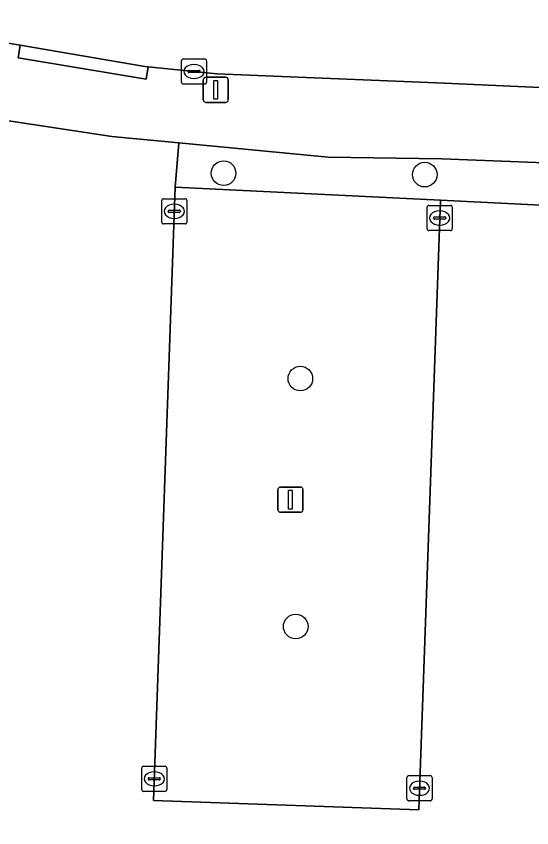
# Model space of a CAD drawing. Extents: x 160077 to 160948, y 386481 to 387498.
# Drawn here: x 160818.26 to 160838.76, y 386570.72 to 386602.98 of the extents above; entities that cross this region are included whole.
import ezdxf

# ---------------------------------------------------------------- set-up
doc = ezdxf.new("R2010")
doc.units = 0
for name, color, linetype in [('IMGEO_Boom', 7, 'Continuous'), ('IMGEO_Groenvoorziening', 7, 'Continuous'), ('IMGEO_Kolk', 7, 'Continuous'), ('IMGEO_Lichtmast', 7, 'Continuous'), ('IMGEO_Parkeervlak_open', 7, 'Continuous'), ('IMGEO_Rijbaan_lokaal_open', 7, 'Continuous'), ('IMGEO_Voetpad_open', 7, 'Continuous')]:
    doc.layers.add(name, color=color, linetype=linetype)

msp = doc.modelspace()

# ---------------------------------------------------------------- linework, layer by layer
at = {"layer": 'IMGEO_Boom'}
for centre in [(160826.509, 386596.737), (160834.508, 386596.68), (160829.561, 386588.573), (160829.377, 386578.717)]:
    msp.add_circle(centre, 0.489, dxfattribs=at)
at = {"layer": 'IMGEO_Groenvoorziening'}
msp.add_lwpolyline([(160851.873, 386594.939), (160851.961, 386596.51), (160851.973, 386596.807), (160841.319, 386597.064), (160835.188, 386597.313), (160830.674, 386597.38), (160824.724, 386597.938), (160824.583, 386596.18), (160835.129, 386595.664), (160841.259, 386595.365), (160841.844, 386595.336)], close=True, dxfattribs=at)
at = {"layer": 'IMGEO_Kolk'}
for p, q in [((160824.909, 386601.28), (160825.761, 386601.28)), ((160824.834, 386600.354), (160824.834, 386601.206)), ((160825.322, 386601.06), (160825.347, 386601.06)), ((160825.835, 386601.206), (160825.835, 386600.354)), ((160825.093, 386600.774), (160825.093, 386600.786)), ((160825.531, 386600.737), (160825.133, 386600.737)), ((160825.136, 386600.823), (160825.534, 386600.823)), ((160825.577, 386600.786), (160825.577, 386600.774)), ((160825.761, 386600.28), (160824.909, 386600.28)), ((160825.345, 386600.5), (160825.32, 386600.5)), ((160824.049, 386594.796), (160824.049, 386595.648)), ((160824.124, 386595.722), (160824.976, 386595.722)), ((160824.537, 386595.502), (160824.562, 386595.502)), ((160825.05, 386595.648), (160825.05, 386594.796)), ((160834.677, 386595.455), (160835.529, 386595.455)), ((160824.308, 386595.216), (160824.308, 386595.228)), ((160824.746, 386595.179), (160824.348, 386595.179)), ((160824.351, 386595.265), (160824.749, 386595.265)), ((160824.792, 386595.228), (160824.792, 386595.216)), ((160834.602, 386594.529), (160834.602, 386595.381)), ((160835.09, 386595.235), (160835.115, 386595.235)), ((160835.603, 386595.381), (160835.603, 386594.529)), ((160824.56, 386594.942), (160824.535, 386594.942)), ((160834.861, 386594.949), (160834.861, 386594.961)), ((160835.299, 386594.912), (160834.901, 386594.912)), ((160834.904, 386594.998), (160835.302, 386594.998)), ((160835.345, 386594.961), (160835.345, 386594.949)), ((160824.976, 386594.722), (160824.124, 386594.722)), ((160835.529, 386594.455), (160834.677, 386594.455)), ((160835.113, 386594.675), (160835.088, 386594.675)), ((160823.328, 386573.161), (160824.18, 386573.161)), ((160823.253, 386572.235), (160823.253, 386573.087)), ((160823.741, 386572.941), (160823.766, 386572.941)), ((160824.254, 386573.087), (160824.254, 386572.235)), ((160823.512, 386572.655), (160823.512, 386572.667)), ((160823.95, 386572.618), (160823.552, 386572.618)), ((160823.555, 386572.704), (160823.953, 386572.704)), ((160823.996, 386572.667), (160823.996, 386572.655)), ((160833.799, 386571.861), (160833.799, 386572.713)), ((160833.874, 386572.787), (160834.726, 386572.787)), ((160834.287, 386572.567), (160834.312, 386572.567)), ((160834.8, 386572.713), (160834.8, 386571.861)), ((160823.764, 386572.381), (160823.739, 386572.381)), ((160834.058, 386572.281), (160834.058, 386572.293)), ((160834.496, 386572.244), (160834.098, 386572.244)), ((160834.101, 386572.33), (160834.499, 386572.33)), ((160834.542, 386572.293), (160834.542, 386572.281)), ((160824.18, 386572.161), (160823.328, 386572.161)), ((160834.31, 386572.007), (160834.285, 386572.007)), ((160834.726, 386571.787), (160833.874, 386571.787))]:
    msp.add_line(p, q, dxfattribs=at)
for points in [[(160824.909, 386601.28), (160825.761, 386601.28)], [(160824.834, 386600.354), (160824.834, 386601.206)], [(160825.835, 386601.206), (160825.835, 386600.354)], [(160825.761, 386600.28), (160824.909, 386600.28)], [(160824.049, 386594.796), (160824.049, 386595.648)], [(160824.124, 386595.722), (160824.976, 386595.722)], [(160825.05, 386595.648), (160825.05, 386594.796)], [(160834.677, 386595.455), (160835.529, 386595.455)], [(160834.602, 386594.529), (160834.602, 386595.381)], [(160835.603, 386595.381), (160835.603, 386594.529)], [(160824.976, 386594.722), (160824.124, 386594.722)], [(160835.529, 386594.455), (160834.677, 386594.455)], [(160823.328, 386573.161), (160824.18, 386573.161)], [(160823.253, 386572.235), (160823.253, 386573.087)], [(160824.254, 386573.087), (160824.254, 386572.235)], [(160833.799, 386571.861), (160833.799, 386572.713)], [(160833.874, 386572.787), (160834.726, 386572.787)], [(160834.8, 386572.713), (160834.8, 386571.861)], [(160824.18, 386572.161), (160823.328, 386572.161)], [(160834.726, 386571.787), (160833.874, 386571.787)]]:
    msp.add_lwpolyline(points, dxfattribs=at)
for centre, radius, start, end in [((160824.911, 386601.204), 0.0765, 91.552, 178.448), ((160824.911, 386601.204), 0.0765, 91.552, 178.448), ((160825.759, 386601.204), 0.0765, 1.552, 88.448), ((160825.759, 386601.204), 0.0765, 1.552, 88.448), ((160825.133, 386600.783), 0.0403, 85.8775, 175.7526), ((160825.13, 386600.773), 0.0366, 178.938, 274.7102), ((160825.534, 386600.78), 0.043, 264.8664, 352.4533), ((160825.538, 386600.785), 0.0386, 1.7309, 96.639), ((160824.911, 386600.356), 0.0765, 181.552, 268.448), ((160824.911, 386600.356), 0.0765, 181.552, 268.448), ((160825.759, 386600.356), 0.0765, 271.552, 358.448), ((160825.759, 386600.356), 0.0765, 271.552, 358.448), ((160824.126, 386595.646), 0.0765, 91.552, 178.448), ((160824.126, 386595.646), 0.0765, 91.552, 178.448), ((160824.974, 386595.646), 0.0765, 1.552, 88.448), ((160824.974, 386595.646), 0.0765, 1.552, 88.448), ((160834.679, 386595.379), 0.0765, 91.552, 178.448), ((160834.679, 386595.379), 0.0765, 91.552, 178.448), ((160835.527, 386595.379), 0.0765, 1.552, 88.448), ((160835.527, 386595.379), 0.0765, 1.552, 88.448), ((160824.348, 386595.225), 0.0403, 85.8775, 175.7526), ((160824.345, 386595.215), 0.0366, 178.938, 274.7102), ((160824.749, 386595.222), 0.043, 264.8664, 352.4533), ((160824.753, 386595.227), 0.0386, 1.7309, 96.639), ((160824.126, 386594.798), 0.0765, 181.552, 268.448), ((160824.126, 386594.798), 0.0765, 181.552, 268.448), ((160824.974, 386594.798), 0.0765, 271.552, 358.448), ((160824.974, 386594.798), 0.0765, 271.552, 358.448), ((160834.901, 386594.958), 0.0403, 85.8775, 175.7526), ((160834.898, 386594.948), 0.0366, 178.938, 274.7102), ((160835.302, 386594.955), 0.043, 264.8664, 352.4533), ((160835.306, 386594.96), 0.0386, 1.7309, 96.639), ((160834.679, 386594.531), 0.0765, 181.552, 268.448), ((160834.679, 386594.531), 0.0765, 181.552, 268.448), ((160835.527, 386594.531), 0.0765, 271.552, 358.448), ((160835.527, 386594.531), 0.0765, 271.552, 358.448), ((160823.33, 386573.085), 0.0765, 91.552, 178.448), ((160823.33, 386573.085), 0.0765, 91.552, 178.448), ((160824.178, 386573.085), 0.0765, 1.552, 88.448), ((160824.178, 386573.085), 0.0765, 1.552, 88.448), ((160823.552, 386572.664), 0.0403, 85.8775, 175.7526), ((160823.549, 386572.654), 0.0366, 178.938, 274.7102), ((160823.953, 386572.661), 0.043, 264.8664, 352.4533), ((160823.957, 386572.666), 0.0386, 1.7309, 96.639), ((160833.876, 386572.711), 0.0765, 91.552, 178.448), ((160833.876, 386572.711), 0.0765, 91.552, 178.448), ((160834.724, 386572.711), 0.0765, 1.552, 88.448), ((160834.724, 386572.711), 0.0765, 1.552, 88.448), ((160823.33, 386572.237), 0.0765, 181.552, 268.448), ((160823.33, 386572.237), 0.0765, 181.552, 268.448), ((160824.178, 386572.237), 0.0765, 271.552, 358.448), ((160824.178, 386572.237), 0.0765, 271.552, 358.448), ((160834.098, 386572.29), 0.0403, 85.8775, 175.7526), ((160834.095, 386572.28), 0.0366, 178.938, 274.7102), ((160834.499, 386572.287), 0.043, 264.8664, 352.4533), ((160834.503, 386572.292), 0.0386, 1.7309, 96.639), ((160833.876, 386571.863), 0.0765, 181.552, 268.448), ((160833.876, 386571.863), 0.0765, 181.552, 268.448), ((160834.724, 386571.863), 0.0765, 271.552, 358.448), ((160834.724, 386571.863), 0.0765, 271.552, 358.448)]:
    msp.add_arc(centre, radius, start, end, dxfattribs=at)
for centre, major_axis, ratio, start_param, end_param in [((160825.321, 386600.78), (-0.387, 0.002), 0.722429, 4.712389, 7.853982), ((160825.346, 386600.78), (-0.39, 0.002), 0.717154, 1.570796, 4.712389), ((160824.536, 386595.222), (-0.387, 0.002), 0.722429, 4.712389, 7.853982), ((160824.561, 386595.222), (-0.39, 0.002), 0.717154, 1.570796, 4.712389), ((160835.089, 386594.955), (-0.387, 0.002), 0.722429, 4.712389, 7.853982), ((160835.114, 386594.955), (-0.39, 0.002), 0.717154, 1.570796, 4.712389), ((160823.74, 386572.661), (-0.387, 0.002), 0.722429, 4.712389, 7.853982), ((160823.765, 386572.661), (-0.39, 0.002), 0.717154, 1.570796, 4.712389), ((160834.286, 386572.287), (-0.387, 0.002), 0.722429, 4.712389, 7.853982), ((160834.311, 386572.287), (-0.39, 0.002), 0.717154, 1.570796, 4.712389)]:
    msp.add_ellipse(centre, major_axis=major_axis, ratio=ratio, start_param=start_param, end_param=end_param, dxfattribs=at)
at = {"layer": 'IMGEO_Lichtmast'}
for p, q in [((160825.703, 386599.652), (160825.703, 386600.452)), ((160825.703, 386600.452), (160825.703, 386599.652)), ((160825.803, 386600.552), (160826.593, 386600.552)), ((160826.593, 386600.552), (160825.803, 386600.552)), ((160826.693, 386600.452), (160826.693, 386599.652)), ((160826.693, 386599.652), (160826.693, 386600.452)), ((160826.593, 386599.552), (160825.803, 386599.552)), ((160825.803, 386599.552), (160826.593, 386599.552)), ((160828.672, 386583.359), (160828.672, 386584.159)), ((160828.672, 386584.159), (160828.672, 386583.359)), ((160828.772, 386584.259), (160829.562, 386584.259)), ((160829.562, 386584.259), (160828.772, 386584.259)), ((160829.662, 386584.159), (160829.662, 386583.359)), ((160829.662, 386583.359), (160829.662, 386584.159)), ((160829.562, 386583.259), (160828.772, 386583.259)), ((160828.772, 386583.259), (160829.562, 386583.259))]:
    msp.add_line(p, q, dxfattribs=at)
for points in [[(160826.123, 386600.427), (160826.273, 386600.427), (160826.273, 386599.677), (160826.123, 386599.677), (160826.123, 386600.427)], [(160829.092, 386584.134), (160829.242, 386584.134), (160829.242, 386583.384), (160829.092, 386583.384), (160829.092, 386584.134)]]:
    msp.add_lwpolyline(points, dxfattribs=at)
for centre, start, end in [((160825.803, 386600.452), 90, 180), ((160825.803, 386600.452), 90, 180), ((160826.593, 386600.452), 0, 90), ((160826.593, 386600.452), 360, 90), ((160825.803, 386599.652), 180, 270), ((160825.803, 386599.652), 180, 270), ((160826.593, 386599.652), 270, 0), ((160826.593, 386599.652), 270, 0), ((160828.772, 386584.159), 90, 180), ((160828.772, 386584.159), 90, 180), ((160829.562, 386584.159), 0, 90), ((160829.562, 386584.159), 360, 90), ((160828.772, 386583.359), 180, 270), ((160828.772, 386583.359), 180, 270), ((160829.562, 386583.359), 270, 0), ((160829.562, 386583.359), 270, 0)]:
    msp.add_arc(centre, 0.1, start, end, dxfattribs=at)
at = {"layer": 'IMGEO_Parkeervlak_open'}
msp.add_lwpolyline([(160835.129, 386595.664), (160824.583, 386596.18), (160823.723, 386571.805), (160834.274, 386571.431)], close=True, dxfattribs=at)
at = {"layer": 'IMGEO_Rijbaan_lokaal_open'}
for points in [[(160811.421, 386602.997), (160818.423, 386601.821), (160823.383, 386600.984), (160823.509, 386600.971), (160826.239, 386600.688), (160835.294, 386600.312), (160841.424, 386600.043), (160845.52, 386599.892), (160852.345, 386599.655), (160859.246, 386599.397), (160865.111, 386599.197), (160869.486, 386598.961), (160880.404, 386598.355), (160884.495, 386598.128), (160889.669, 386597.972), (160896.138, 386597.725), (160905.909, 386597.353), (160906.211, 386604.302)], [(160857.153, 386562.921), (160858.033, 386584.327), (160858.157, 386588.265), (160858.275, 386591.475), (160858.529, 386596.534), (160852.303, 386596.78), (160851.973, 386596.807), (160851.961, 386596.51), (160851.873, 386594.939), (160851.864, 386594.776), (160851.019, 386570.822), (160840.41, 386571.213), (160841.259, 386595.365), (160835.129, 386595.664), (160834.274, 386571.431), (160823.723, 386571.805), (160824.583, 386596.18), (160824.724, 386597.938), (160822.067, 386598.193), (160817.876, 386598.837)]]:
    msp.add_lwpolyline(points, dxfattribs=at)
at = {"layer": 'IMGEO_Voetpad_open'}
msp.add_lwpolyline([(160817.876, 386598.837), (160822.067, 386598.193), (160824.724, 386597.938), (160830.674, 386597.38), (160835.188, 386597.313), (160841.319, 386597.064), (160851.973, 386596.807), (160852.303, 386596.78), (160858.529, 386596.534), (160858.696, 386598.918), (160852.327, 386599.156), (160852.345, 386599.655), (160845.52, 386599.892), (160841.424, 386600.043), (160835.294, 386600.312), (160826.239, 386600.688), (160823.509, 386600.971), (160823.427, 386600.478), (160818.341, 386601.328), (160818.423, 386601.821), (160811.421, 386602.997)], dxfattribs=at)
msp.add_lwpolyline([(160818.423, 386601.821), (160818.341, 386601.328), (160823.427, 386600.478), (160823.509, 386600.971), (160823.383, 386600.984)], close=True, dxfattribs=at)

doc.saveas('drawing.dxf')
